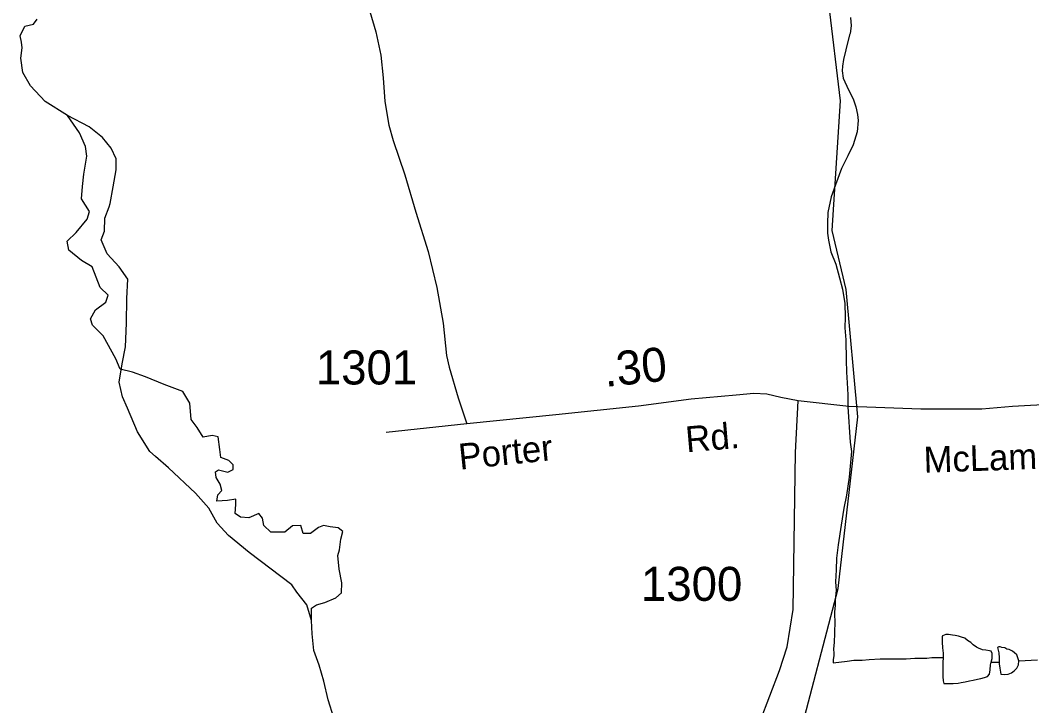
# Model space of a CAD drawing. Extents: x 2082433 to 2279600, y 546599 to 755198.
# Drawn here: x 2127578 to 2131289, y 591331 to 593849 of the extents above; entities that cross this region are included whole.
import ezdxf

# ---------------------------------------------------------------- set-up
doc = ezdxf.new("R2010")
doc.units = 0
for name, color, linetype in [('Exist Boundary Political CountyLine', 7, 'Continuous'), ('Exist Boundary Political Fire Districts', 7, 'Continuous'), ('Exist Hydrographic Creek Single Shore', 7, 'Continuous'), ('Exist Hydrographic Misc Water Feature', 7, 'Continuous'), ('Exist Road Non-System Type 51', 7, 'Continuous'), ('Exist Road Secondary Mileage Hundredths English Label', 7, 'Continuous'), ('Exist Road Secondary Type 41 Attributed', 7, 'Continuous'), ('Exist Road Secondary Type 51 Attributed', 7, 'Continuous'), ('Exist Road Secondary Type 51 Label', 7, 'Continuous'), ('Exist Road Secondary Type 51 Number Label', 7, 'Continuous')]:
    doc.layers.add(name, color=color, linetype=linetype)

msp = doc.modelspace()

# ---------------------------------------------------------------- linework, layer by layer
at = {"layer": 'Exist Boundary Political CountyLine'}
for points in [[(2127881.9, 592689.6), (2127843.1, 592729.6), (2127835.6, 592752.1), (2127854.3, 592785.9), (2127891.9, 592813.5), (2127900.6, 592839.8), (2127871.2, 592867.9), (2127841.2, 592943), (2127802.4, 592966.8), (2127756.2, 593004.3), (2127749.9, 593038.1), (2127782.4, 593069.4), (2127823.7, 593118.2), (2127831.2, 593147), (2127802.4, 593193.3), (2127806.2, 593238.4), (2127811.2, 593283.4), (2127822.4, 593349.8), (2127817.4, 593384.8), (2127794.9, 593434.9), (2127750.8, 593498.8), (2127669.4, 593550.1), (2127615.3, 593608.2), (2127586.8, 593656.4), (2127579.2, 593710), (2127584.9, 593748), (2127581.7, 593767.9), (2127577.6, 593791.7), (2127594, 593826.5), (2127626.8, 593834.8), (2127640.1, 593852.4)], [(2128758.1, 591782.8), (2128748.1, 591832.9), (2128743.1, 591882.9), (2128749.3, 591904.2), (2128754.3, 591943), (2128761.8, 591971.8), (2128744.3, 591984.3), (2128714.3, 591988.1), (2128690.5, 591993.1), (2128671.8, 591985.5), (2128643, 591964.3), (2128615.5, 591964.3), (2128606.7, 591993.1), (2128576.7, 591991.8), (2128547.9, 591969.3), (2128496.6, 591969.3), (2128471.6, 591993.1), (2128466.6, 592020.6), (2128452.9, 592038.1), (2128416.6, 592021.8), (2128385.3, 592024.3), (2128366.6, 592038.1), (2128369.1, 592070.7), (2128369.1, 592090.7), (2128337.8, 592085.7), (2128299, 592083.2), (2128302.8, 592105.7), (2128317.8, 592122), (2128311.5, 592145.7), (2128296.5, 592169.5), (2128294, 592190.8), (2128305.3, 592198.3), (2128339, 592189.6), (2128359, 592199.6), (2128359, 592215.8), (2128342.8, 592232.1), (2128314, 592243.4), (2128310.3, 592272.2), (2128304, 592318.5), (2128281.5, 592323.5), (2128249, 592317.2), (2128226.5, 592353.5), (2128204.6, 592382.9), (2128199.6, 592443), (2128174.6, 592485.6), (2128105.8, 592511.8), (2128037, 592539.4), (2127989.4, 592556.9), (2127944.4, 592566.9), (2127928.1, 592605.7), (2127881.9, 592689.6)], [(2128728.5, 591287.6), (2128707.8, 591353.7), (2128691.4, 591421.7), (2128674.6, 591480.2), (2128655.3, 591534), (2128648.8, 591595.2), (2128646.3, 591644.8), (2128646.1, 591689.5), (2128664.2, 591702.7), (2128695.5, 591710.2), (2128735.5, 591727.7), (2128756.8, 591746.5), (2128758.1, 591782.8)]]:
    msp.add_lwpolyline(points, dxfattribs=at)
at = {"layer": 'Exist Boundary Political Fire Districts'}
for points in [[(2127929.2, 593300), (2127929.2, 593340.4), (2127911, 593379.3), (2127879, 593417.8), (2127830.6, 593457.4), (2127750.8, 593498.8), (2127669.4, 593550.1), (2127615.3, 593608.2), (2127586.8, 593656.4), (2127579.2, 593710), (2127584.9, 593748), (2127581.7, 593767.9), (2127577.6, 593791.7), (2127594, 593826.5), (2127626.8, 593834.8), (2127640.1, 593852.4)], [(2128728.5, 591287.6), (2128707.8, 591353.7), (2128691.4, 591421.7), (2128674.6, 591480.3), (2128655.3, 591534.1), (2128648.8, 591595.2), (2128646.3, 591644.8), (2128629.3, 591702.5), (2128592.6, 591748.6), (2128573.7, 591775.8), (2128417, 591894.6), (2128341.2, 591956.3), (2128300, 592002.4), (2128269, 592056.9), (2128220.2, 592111.8), (2128122, 592204.9), (2128073.8, 592247.4), (2128053.3, 592265.4), (2128007.8, 592337.5), (2127971.5, 592424.4), (2127952.8, 592465.3), (2127940.5, 592519.7), (2127951.8, 592586.6), (2127964.1, 592649.4), (2127967, 592736.7), (2127968.2, 592827.1), (2127972.5, 592897.6), (2127940.1, 592943.3), (2127896.4, 592991.4), (2127874.3, 593041.9), (2127886.2, 593074.2), (2127888, 593121.5), (2127903.6, 593163.8), (2127907.9, 593176.3), (2127919, 593236.7), (2127929.2, 593300)]]:
    msp.add_lwpolyline(points, dxfattribs=at)
at = {"layer": 'Exist Hydrographic Creek Single Shore'}
for points in [[(2130578.3, 591761.9), (2130650.4, 592393), (2130607.4, 592859.7), (2130556.3, 593077.3), (2130587.3, 593552.3), (2130544.4, 593910.7), (2130501.4, 594085.5), (2130401.3, 594176), (2130201.4, 594124.3), (2130126.3, 594181.6), (2130117.3, 594349.1), (2130314.4, 595024.2), (2130405.4, 595209.3), (2130494.4, 595683.2), (2130484.4, 596034.4), (2130400.5, 596351.1), (2130407.5, 596567.4), (2130540.4, 596709.1), (2130980.4, 596995.4), (2131121.5, 597153.3)], [(2130260.2, 588716.9), (2130335.2, 588800.6), (2130475.3, 589162), (2130465.2, 589368.8), (2130389.4, 589593.4), (2130382.2, 589768.5), (2130374.3, 589970.2), (2130378.3, 590090.8), (2130425.7, 590312.3), (2130437.6, 590432.9), (2130421.8, 590573.3), (2130390.1, 590676.1), (2130362.4, 590729.5), (2130352.5, 590763.1), (2130394.1, 590834.3), (2130425.7, 590943), (2130491, 590964.8), (2130534.5, 591012.2), (2130520.6, 591132.9), (2130427.7, 591186.3), (2130578.3, 591761.9)]]:
    msp.add_lwpolyline(points, dxfattribs=at)
at = {"layer": 'Exist Hydrographic Misc Water Feature'}
for points in [[(2130623.8, 593858.6), (2130626.1, 593828.7), (2130622.4, 593800.7), (2130620.3, 593794.7), (2130606.6, 593740.6), (2130598.6, 593704.6), (2130594.9, 593680.6), (2130592.9, 593662.6), (2130597, 593636.6), (2130617, 593592.7), (2130633.5, 593560.8), (2130643.3, 593530.8), (2130649.7, 593502.9), (2130651.7, 593481), (2130647.8, 593438.9), (2130634.1, 593390.9), (2130614.2, 593350.8), (2130590.4, 593304.7), (2130568.7, 593244.6)], [(2130568.7, 593244.6), (2130552.9, 593200.6), (2130541.2, 593142.5), (2130539.3, 593102.5), (2130539.5, 593066.6), (2130543.6, 593040.6), (2130551.8, 592998.6), (2130570.1, 592952.7), (2130584, 592902.8), (2130594.3, 592860.9), (2130602.7, 592808.9), (2130604.9, 592758.9), (2130603.1, 592718.9), (2130607, 592675), (2130607.6, 592601), (2130609.7, 592557), (2130611.9, 592517.1), (2130614.2, 592473), (2130614.4, 592429), (2130622.8, 592299.2), (2130627.1, 592265.2), (2130619.3, 592171.2), (2130609.7, 592105.2), (2130599.8, 592057.1), (2130590.2, 591995.1), (2130578.5, 591923), (2130572.8, 591873), (2130570.9, 591831.1), (2130569.1, 591787.1), (2130571.3, 591755.1)], [(2130571.3, 591755.1), (2130567.6, 591719.1), (2130567.6, 591701.1), (2130565.6, 591675), (2130565.8, 591631), (2130565.6, 591609), (2130565.6, 591597), (2130563.9, 591565), (2130561.9, 591539), (2130562.1, 591525), (2130562.1, 591515), (2130560, 591501), (2130560, 591489)], [(2131139.9, 591491.5), (2131143.8, 591505.5), (2131143.8, 591515.5), (2131143.8, 591523.5), (2131139.9, 591531.5), (2131133.8, 591533.5), (2131119.8, 591535.4), (2131107.9, 591537.4), (2131093.6, 591543.3), (2131085.8, 591547.2), (2131073.7, 591555.2), (2131065.5, 591563.2), (2131053.6, 591571.1), (2131043.6, 591579.1), (2131031.7, 591583.1), (2131019.6, 591586.9), (2131007.7, 591588.9), (2130997.6, 591590.8), (2130983.7, 591592.8), (2130973.6, 591592.7), (2130961.5, 591588.7), (2130959.7, 591584.7), (2130959.7, 591576.7), (2130959.7, 591564.6), (2130961.9, 591544.7), (2130963.8, 591524.7), (2130963.8, 591508.7)], [(2131241.8, 591495.9), (2131237.9, 591507.9), (2131233.8, 591517.9), (2131225.8, 591525.9), (2131217.9, 591531.8), (2131205.8, 591537.8), (2131197.6, 591539.7), (2131189.6, 591543.7), (2131179.5, 591545.7), (2131173.6, 591547.7), (2131167.6, 591547.6), (2131163.5, 591545.6), (2131165.8, 591535.6), (2131167.8, 591525.6), (2131169.9, 591507.6), (2131169.9, 591491.7)], [(2130560, 591489), (2130612.1, 591495.2), (2130636.1, 591499.3), (2130666.1, 591499.5), (2130692.1, 591501.5), (2130732.1, 591503.7), (2130786, 591504), (2130828, 591504.2), (2130859.8, 591506.3), (2130885.9, 591506.4), (2130903.9, 591506.5), (2130921.8, 591508.6), (2130939.8, 591508.7), (2130963.8, 591508.7)], [(2130963.8, 591508.7), (2130962.2, 591490.7), (2130962.2, 591474.7), (2130962.2, 591464.7), (2130962.2, 591452.7), (2130962.2, 591438.7), (2130964.4, 591422.8), (2130966.3, 591412.8), (2130982.2, 591412.9), (2131000.3, 591412.9), (2131018.3, 591415), (2131030.4, 591417.1), (2131044.4, 591419.1), (2131060.4, 591423.2), (2131074.3, 591425.2), (2131090.3, 591429.3), (2131102, 591431.4), (2131116.1, 591435.4), (2131126.2, 591439.5), (2131134.2, 591447.5), (2131136, 591463.5), (2131138.1, 591481.5), (2131139.9, 591491.5)], [(2131139.9, 591491.5), (2131153.9, 591491.6), (2131163.9, 591491.6), (2131169.9, 591491.7)], [(2131169.9, 591491.7), (2131169.9, 591485.7), (2131172.1, 591469.7), (2131176, 591447.7), (2131190.2, 591445.7), (2131202.1, 591447.8), (2131214.2, 591451.9), (2131224, 591459.9), (2131234, 591469.9), (2131239.8, 591481.9), (2131241.8, 591495.9)], [(2131241.8, 591495.9), (2131309.9, 591500.2)]]:
    msp.add_lwpolyline(points, dxfattribs=at)
at = {"layer": 'Exist Road Non-System Type 51'}
msp.add_lwpolyline([(2128860.2, 593880.7), (2128882.5, 593806.8), (2128900.7, 593720.8), (2128909.2, 593636.9), (2128915.5, 593551), (2128929.9, 593463.1), (2128946.2, 593407.2), (2128988.6, 593281.3), (2129029.2, 593143.7), (2129073.9, 592999.8), (2129106.4, 592868), (2129128.9, 592736.1), (2129141.5, 592618.3), (2129151.6, 592574.3), (2129184.2, 592462.4), (2129216.6, 592366.6)], dxfattribs=at)
at = {"layer": 'Exist Road Secondary Type 41 Attributed'}
for points in [[(2130431.6, 592451.7), (2130368.2, 592463.8), (2130317.4, 592475.8), (2130269.3, 592478.5), (2130203.8, 592471.8), (2130039.5, 592457.1), (2129846.1, 592431.4), (2129542.3, 592400.2), (2129216.6, 592366.6), (2128920.8, 592335.4)], [(2132822.2, 591830.9), (2132484.1, 592060.2), (2132142, 592287.6), (2132012.5, 592370.7), (2131931.4, 592416.1), (2131864.2, 592437.9), (2131793.7, 592453.3), (2131753.6, 592455.9), (2131550.4, 592448.8), (2131218.5, 592430.8), (2131105.9, 592420.1), (2130882.5, 592420.1), (2130617.5, 592430), (2130431.6, 592451.7)]]:
    msp.add_lwpolyline(points, dxfattribs=at)
at = {"layer": 'Exist Road Secondary Type 51 Attributed'}
msp.add_lwpolyline([(2132029.8, 590260.8), (2131342.2, 590270.7), (2130568.8, 590326), (2130469.2, 590328.1), (2130404, 590343.9), (2130360.5, 590373.6), (2130303.1, 590436.8), (2130275.4, 590486.3), (2130243.8, 590577.2), (2130214.1, 590725.5), (2130204.2, 590828.4), (2130200.3, 590937.1), (2130205.3, 590986.2), (2130212.1, 591023.9), (2130250.7, 591172.4), (2130292.2, 591275.2), (2130363.4, 591461.1), (2130391.1, 591548.1), (2130412.9, 591684.5), (2130421.8, 592261.9), (2130431.6, 592451.7)], dxfattribs=at)

# ---------------------------------------------------------------- texts
at = {"layer": 'Exist Road Secondary Mileage Hundredths English Label'}
msp.add_text('.30', height=125, rotation=5.8632, dxfattribs=at).set_placement((2129724.2, 592502.2))
at = {"layer": 'Exist Road Secondary Type 51 Label'}
for s, rotation, p in [('Rd.', 4.8734, (2130022.4, 592261.9)), ('Porter', 5.8903, (2129190.8, 592198.3)), ('McLamb - Tart', 1.9215, (2130893.7, 592187.1))]:
    msp.add_text(s, height=95, rotation=rotation, dxfattribs=at).set_placement(p)
at = {"layer": 'Exist Road Secondary Type 51 Number Label'}
for s, p in [('1301', (2128662.2, 592511.3)), ('1300', (2129855.1, 591716.7))]:
    msp.add_text(s, height=125, dxfattribs=at).set_placement(p)

doc.saveas('drawing.dxf')
